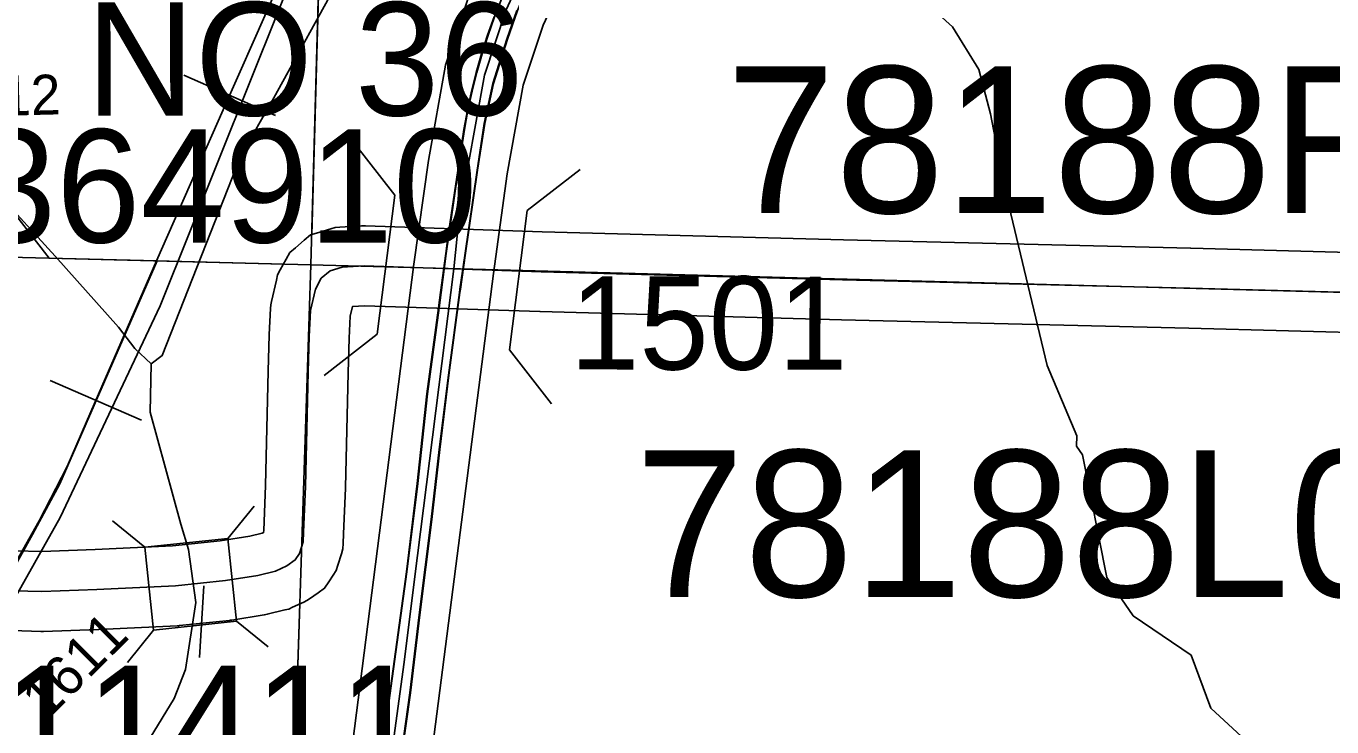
# Model space of a CAD drawing. Extents: x -132.8 to -73.3, y -60 to -26.
# Drawn here: x -112.937 to -111.957, y -40.948 to -40.423 of the extents above; entities that cross this region are included whole.
import ezdxf

# ---------------------------------------------------------------- set-up
doc = ezdxf.new("R2010")
doc.units = 0
for name, color, linetype in [('tdCoCorpBndry', 7, 'Continuous'), ('tdCoDivCarto', 7, 'Continuous'), ('tdCoHydroRiver', 7, 'Continuous'), ('tdCoInt', 7, 'Continuous'), ('tdCoIntCL', 7, 'Continuous'), ('tdCoIntRte', 7, 'Continuous'), ('tdCoPrimary', 7, 'Continuous'), ('tdCoRRCL', 7, 'Continuous'), ('tdCoSecRdNmbr', 7, 'Continuous'), ('tdCoSecRteBand', 7, 'Continuous'), ('tdCoSecRteCL', 7, 'Continuous'), ('tdCoSectLine', 7, 'Continuous'), ('tdCoSectLinePart', 7, 'Continuous'), ('tdCoStrucDivPri', 7, 'Continuous'), ('tdCoStrucPriMaintName', 7, 'Continuous'), ('tdCoStrucSec', 7, 'Continuous'), ('tdCoStrucSecCoName', 7, 'Continuous'), ('tdCoStrucSecFHWANum', 7, 'Continuous'), ('tdCoSurfGravel', 7, 'Continuous')]:
    doc.layers.add(name, color=color, linetype=linetype)

msp = doc.modelspace()

# ---------------------------------------------------------------- linework, layer by layer
at = {"layer": 'tdCoCorpBndry'}
msp.add_lwpolyline([(-112.99226, -40.5033), (-112.91934, -40.59678), (-112.83841, -40.59884), (-112.9113, -40.7661), (-112.93201, -40.80419), (-112.95507, -40.84605)], dxfattribs=at)
at = {"layer": 'tdCoDivCarto'}
for p, q in [((-112.57555, -40.43244), (-112.56804, -40.41096)), ((-112.58516, -40.41578), (-112.59003, -40.42951)), ((-112.59003, -40.42951), (-112.59447, -40.44339)), ((-112.58597, -40.4658), (-112.57555, -40.43244)), ((-112.59447, -40.44339), (-112.59845, -40.45741)), ((-112.59845, -40.45741), (-112.602, -40.47154)), ((-112.602, -40.47154), (-112.60509, -40.48578)), ((-112.59244, -40.49583), (-112.58597, -40.4658)), ((-112.60509, -40.48578), (-112.60773, -40.50011)), ((-112.60773, -40.50011), (-112.61241, -40.53094)), ((-112.59786, -40.53065), (-112.59244, -40.49583)), ((-112.61241, -40.53094), (-112.61748, -40.56537)), ((-112.60713, -40.59483), (-112.59786, -40.53065)), ((-112.61748, -40.56537), (-112.61908, -40.57627)), ((-112.61748, -40.56537), (-112.61908, -40.57627)), ((-112.61908, -40.57627), (-112.61981, -40.58124)), ((-112.61981, -40.58124), (-112.62139, -40.59333)), ((-112.62139, -40.59333), (-112.62521, -40.62249)), ((-112.61079, -40.6201), (-112.60713, -40.59483)), ((-112.62521, -40.62249), (-112.62672, -40.63402)), ((-112.61934, -40.68453), (-112.61111, -40.62251)), ((-112.61111, -40.62251), (-112.61079, -40.6201)), ((-112.62672, -40.63402), (-112.63559, -40.69863)), ((-112.62622, -40.74041), (-112.61934, -40.68453)), ((-112.63559, -40.69863), (-112.64275, -40.76595)), ((-112.63226, -40.79275), (-112.62622, -40.74041)), ((-112.64275, -40.76595), (-112.65088, -40.83204)), ((-112.64123, -40.86448), (-112.63226, -40.79275)), ((-112.65088, -40.83204), (-112.66371, -40.92501)), ((-112.64832, -40.92286), (-112.64123, -40.86448)), ((-112.6577, -40.98917), (-112.64832, -40.92286)), ((-112.66371, -40.92501), (-112.67086, -40.97976))]:
    msp.add_line(p, q, dxfattribs=at)
for points in [[(-112.35675, -40.08363), (-112.4351, -40.18174), (-112.51476, -40.28334), (-112.53054, -40.30578), (-112.53877, -40.31891), (-112.54662, -40.33228), (-112.55408, -40.34587), (-112.56114, -40.35966), (-112.56779, -40.37366), (-112.57403, -40.38785), (-112.57986, -40.40221), (-112.58516, -40.41578), (-112.59003, -40.42951), (-112.59447, -40.44339), (-112.59845, -40.45741), (-112.602, -40.47154), (-112.60509, -40.48578), (-112.60773, -40.50011), (-112.61241, -40.53094), (-112.61748, -40.56537)], [(-112.6577, -40.98917), (-112.64832, -40.92286), (-112.64123, -40.86448), (-112.63226, -40.79275), (-112.62622, -40.74041), (-112.61934, -40.68453), (-112.61111, -40.62251), (-112.61079, -40.6201), (-112.60713, -40.59483), (-112.59786, -40.53065), (-112.59244, -40.49583), (-112.58597, -40.4658), (-112.57555, -40.43244), (-112.56804, -40.41096), (-112.55824, -40.38719), (-112.5449, -40.35925), (-112.53343, -40.33923), (-112.52008, -40.31672), (-112.50299, -40.2919), (-112.47817, -40.25896), (-112.45503, -40.22997), (-112.40498, -40.16763), (-112.34806, -40.09548), (-112.34566, -40.09245)], [(-112.6577, -40.98917), (-112.64832, -40.92286), (-112.64123, -40.86448), (-112.63226, -40.79275), (-112.62622, -40.74041), (-112.61934, -40.68453), (-112.61111, -40.62251), (-112.61079, -40.6201), (-112.60713, -40.59483), (-112.59786, -40.53065), (-112.59244, -40.49583), (-112.58597, -40.4658), (-112.57555, -40.43244), (-112.56804, -40.41096), (-112.55824, -40.38719), (-112.5449, -40.35925), (-112.53343, -40.33923), (-112.52008, -40.31672), (-112.50299, -40.2919), (-112.47817, -40.25896), (-112.45503, -40.22997), (-112.40498, -40.16763), (-112.34806, -40.09548), (-112.34566, -40.09245)], [(-112.6577, -40.98917), (-112.64832, -40.92286), (-112.64123, -40.86448), (-112.63226, -40.79275), (-112.62622, -40.74041), (-112.61934, -40.68453), (-112.61111, -40.62251), (-112.61079, -40.6201), (-112.60713, -40.59483), (-112.59786, -40.53065), (-112.59244, -40.49583), (-112.58597, -40.4658), (-112.57555, -40.43244), (-112.56804, -40.41096), (-112.55824, -40.38719), (-112.5449, -40.35925), (-112.53343, -40.33923), (-112.52008, -40.31672), (-112.50299, -40.2919), (-112.47817, -40.25896), (-112.45503, -40.22997), (-112.40498, -40.16763), (-112.34806, -40.09548), (-112.34566, -40.09245)], [(-112.58516, -40.41578), (-112.59003, -40.42951), (-112.59447, -40.44339), (-112.59845, -40.45741), (-112.602, -40.47154), (-112.60509, -40.48578), (-112.60773, -40.50011), (-112.61241, -40.53094), (-112.61981, -40.58124), (-112.62139, -40.59333), (-112.62521, -40.62249), (-112.62672, -40.63402), (-112.63559, -40.69863), (-112.64275, -40.76595), (-112.65088, -40.83204), (-112.66371, -40.92501), (-112.67086, -40.97976)], [(-112.58516, -40.41578), (-112.59003, -40.42951), (-112.59447, -40.44339), (-112.59845, -40.45741), (-112.602, -40.47154), (-112.60509, -40.48578), (-112.60773, -40.50011), (-112.61241, -40.53094), (-112.61981, -40.58124), (-112.62139, -40.59333), (-112.62521, -40.62249), (-112.62672, -40.63402), (-112.63559, -40.69863), (-112.64275, -40.76595), (-112.65088, -40.83204), (-112.66371, -40.92501), (-112.67086, -40.97976)], [(-112.61908, -40.57627), (-112.61981, -40.58124), (-112.62139, -40.59333), (-112.62521, -40.62249), (-112.62672, -40.63402), (-112.63559, -40.69863), (-112.64275, -40.76595), (-112.65088, -40.83204), (-112.66371, -40.92501), (-112.67086, -40.97976), (-112.67555, -41.00615), (-112.68072, -41.03081), (-112.68615, -41.05275), (-112.69478, -41.08161), (-112.70341, -41.10849), (-112.71402, -41.13463), (-112.72659, -41.16225), (-112.73794, -41.18592), (-112.75027, -41.20984), (-112.75914, -41.22563), (-112.77517, -41.25201), (-112.79663, -41.28185), (-112.82006, -41.31219), (-112.83079, -41.32545)]]:
    msp.add_lwpolyline(points, dxfattribs=at)
at = {"layer": 'tdCoHydroRiver'}
for points in [[(-112.44726, -40.08033), (-112.53448, -40.15855), (-112.55203, -40.16599), (-112.58796, -40.21397), (-112.60899, -40.23394), (-112.63353, -40.26802), (-112.67744, -40.31895), (-112.68738, -40.33762), (-112.69061, -40.34069), (-112.69959, -40.38305), (-112.75088, -40.47639), (-112.77566, -40.51992), (-112.83471, -40.66985), (-112.84276, -40.67595)], [(-112.02451, -40.9556), (-112.04764, -40.9345), (-112.06241, -40.89469), (-112.10585, -40.86518), (-112.12563, -40.83628), (-112.14381, -40.74433), (-112.14838, -40.7379), (-112.14818, -40.73001), (-112.17051, -40.67739), (-112.20188, -40.54566), (-112.21305, -40.48858), (-112.22167, -40.45523), (-112.24137, -40.42318), (-112.2645, -40.40208), (-112.27348, -40.38292), (-112.28182, -40.33854), (-112.2906, -40.3115), (-112.32142, -40.28231), (-112.32705, -40.25535), (-112.32573, -40.20333), (-112.33147, -40.1811)], [(-112.84276, -40.67595), (-112.8551, -40.6646), (-112.86731, -40.64851), (-112.91488, -40.59524), (-112.95941, -40.54677)], [(-112.84276, -40.67595), (-112.84368, -40.71221), (-112.82058, -40.79641), (-112.81475, -40.81549), (-112.80945, -40.85506), (-112.81704, -40.90535), (-112.82548, -40.92722), (-112.8436, -40.95672), (-112.89086, -41.01546), (-112.9976, -41.11684), (-113.06039, -41.16571), (-113.19662, -41.24741), (-113.23061, -41.28124)]]:
    msp.add_lwpolyline(points, dxfattribs=at)
at = {"layer": 'tdCoInt'}
for points in [[(-112.69611, -40.99484), (-112.64562, -40.60133), (-112.63478, -40.52357), (-112.62189, -40.45201), (-112.60449, -40.39983), (-112.57709, -40.34046), (-112.54863, -40.29082), (-112.49537, -40.22197), (-112.41826, -40.12328), (-112.23956, -39.90037), (-112.02719, -39.63144), (-111.72843, -39.2571), (-111.70145, -39.22548), (-111.51597, -38.98997), (-111.3883, -38.83663), (-111.21302, -38.63526), (-110.81494, -38.17986), (-110.67547, -38.01985), (-110.64115, -37.97918)], [(-112.63716, -41.00661), (-112.58601, -40.60816), (-112.57561, -40.53354), (-112.5636, -40.46689), (-112.54862, -40.42195), (-112.52372, -40.36801), (-112.49864, -40.32426), (-112.44835, -40.25924), (-112.37126, -40.16058), (-112.1926, -39.93772), (-111.97984, -39.66829), (-111.68269, -39.29598), (-111.65434, -39.26266), (-111.4693, -39.02768), (-111.45514, -39.01044), (-111.45565, -39.01104), (-111.34296, -38.87596), (-111.1671, -38.67389), (-110.76952, -38.21908), (-110.63007, -38.05908), (-110.61242, -38.03817)]]:
    msp.add_lwpolyline(points, dxfattribs=at)
at = {"layer": 'tdCoIntCL'}
msp.add_lwpolyline([(-112.66664, -41.00073), (-112.65287, -40.90002), (-112.64515, -40.83754), (-112.61582, -40.60475), (-112.61329, -40.58023), (-112.6052, -40.52856), (-112.59274, -40.45945), (-112.57656, -40.41089), (-112.55041, -40.35423), (-112.52364, -40.30754), (-112.47186, -40.2406), (-112.45516, -40.22003), (-112.39476, -40.14193), (-112.35118, -40.08839), (-112.28892, -40.00994), (-112.21608, -39.91905), (-112.00351, -39.64987)], dxfattribs=at)
at = {"layer": 'tdCoIntRte'}
for points in [[(-112.65808, -40.98917), (-112.6487, -40.92286), (-112.64161, -40.86448), (-112.63264, -40.79275), (-112.6266, -40.74041), (-112.61971, -40.68453), (-112.61148, -40.62251), (-112.61117, -40.6201), (-112.60751, -40.59483), (-112.59824, -40.53065), (-112.59282, -40.49583), (-112.58635, -40.4658), (-112.57593, -40.43244), (-112.56842, -40.41096)], [(-112.65808, -40.98917), (-112.6487, -40.92286), (-112.64161, -40.86448), (-112.63264, -40.79275), (-112.6266, -40.74041), (-112.61971, -40.68453), (-112.61148, -40.62251), (-112.61117, -40.6201), (-112.60751, -40.59483), (-112.59824, -40.53065), (-112.59282, -40.49583), (-112.58635, -40.4658), (-112.57593, -40.43244), (-112.56842, -40.41096)], [(-112.58554, -40.41578), (-112.59041, -40.42951), (-112.59484, -40.44339), (-112.59883, -40.45741), (-112.60238, -40.47154), (-112.60547, -40.48578), (-112.60811, -40.50011), (-112.61279, -40.53094), (-112.62019, -40.58124), (-112.62177, -40.59333), (-112.62559, -40.62249), (-112.6271, -40.63402), (-112.63597, -40.69863), (-112.64313, -40.76595), (-112.65126, -40.83204), (-112.66409, -40.92501), (-112.67124, -40.97976)], [(-112.58554, -40.41578), (-112.59041, -40.42951), (-112.59484, -40.44339), (-112.59883, -40.45741), (-112.60238, -40.47154), (-112.60547, -40.48578), (-112.60811, -40.50011), (-112.61279, -40.53094), (-112.62019, -40.58124), (-112.62177, -40.59333), (-112.62559, -40.62249), (-112.6271, -40.63402), (-112.63597, -40.69863), (-112.64313, -40.76595), (-112.65126, -40.83204), (-112.66409, -40.92501), (-112.67124, -40.97976)]]:
    msp.add_lwpolyline(points, dxfattribs=at)
at = {"layer": 'tdCoPrimary'}
msp.add_line((-112.61748, -40.56537), (-112.61908, -40.57627), dxfattribs=at)
msp.add_line((-112.61748, -40.56537), (-112.61908, -40.57627), dxfattribs=at)
for points in [[(-112.35675, -40.08363), (-112.4351, -40.18174), (-112.51476, -40.28334), (-112.53054, -40.30578), (-112.53877, -40.31891), (-112.54662, -40.33228), (-112.55408, -40.34587), (-112.56114, -40.35966), (-112.56779, -40.37366), (-112.57403, -40.38785), (-112.57986, -40.40221), (-112.58516, -40.41578), (-112.59003, -40.42951), (-112.59447, -40.44339), (-112.59845, -40.45741), (-112.602, -40.47154), (-112.60509, -40.48578), (-112.60773, -40.50011), (-112.61241, -40.53094), (-112.61748, -40.56537)], [(-112.35675, -40.08363), (-112.4351, -40.18174), (-112.51476, -40.28334), (-112.53054, -40.30578), (-112.53877, -40.31891), (-112.54662, -40.33228), (-112.55408, -40.34587), (-112.56114, -40.35966), (-112.56779, -40.37366), (-112.57403, -40.38785), (-112.57986, -40.40221), (-112.58516, -40.41578), (-112.59003, -40.42951), (-112.59447, -40.44339), (-112.59845, -40.45741), (-112.602, -40.47154), (-112.60509, -40.48578), (-112.60773, -40.50011), (-112.61241, -40.53094), (-112.61748, -40.56537)], [(-112.6577, -40.98917), (-112.64832, -40.92286), (-112.64123, -40.86448), (-112.63226, -40.79275), (-112.62622, -40.74041), (-112.61934, -40.68453), (-112.61111, -40.62251), (-112.61079, -40.6201), (-112.60713, -40.59483), (-112.59786, -40.53065), (-112.59244, -40.49583), (-112.58597, -40.4658), (-112.57555, -40.43244), (-112.56804, -40.41096), (-112.55824, -40.38719), (-112.5449, -40.35925), (-112.53343, -40.33923), (-112.52008, -40.31672), (-112.50299, -40.2919), (-112.47817, -40.25896), (-112.45503, -40.22997), (-112.40498, -40.16763), (-112.34806, -40.09548), (-112.34566, -40.09245)], [(-112.6577, -40.98917), (-112.64832, -40.92286), (-112.64123, -40.86448), (-112.63226, -40.79275), (-112.62622, -40.74041), (-112.61934, -40.68453), (-112.61111, -40.62251), (-112.61079, -40.6201), (-112.60713, -40.59483), (-112.59786, -40.53065), (-112.59244, -40.49583), (-112.58597, -40.4658), (-112.57555, -40.43244), (-112.56804, -40.41096), (-112.55824, -40.38719), (-112.5449, -40.35925), (-112.53343, -40.33923), (-112.52008, -40.31672), (-112.50299, -40.2919), (-112.47817, -40.25896), (-112.45503, -40.22997), (-112.40498, -40.16763), (-112.34806, -40.09548), (-112.34566, -40.09245)], [(-112.6577, -40.98917), (-112.64832, -40.92286), (-112.64123, -40.86448), (-112.63226, -40.79275), (-112.62622, -40.74041), (-112.61934, -40.68453), (-112.61111, -40.62251), (-112.61079, -40.6201), (-112.60713, -40.59483), (-112.59786, -40.53065), (-112.59244, -40.49583), (-112.58597, -40.4658), (-112.57555, -40.43244), (-112.56804, -40.41096)], [(-112.58516, -40.41578), (-112.59003, -40.42951), (-112.59447, -40.44339), (-112.59845, -40.45741), (-112.602, -40.47154), (-112.60509, -40.48578), (-112.60773, -40.50011), (-112.61241, -40.53094), (-112.61748, -40.56537), (-112.61908, -40.57627), (-112.61981, -40.58124), (-112.62139, -40.59333), (-112.62521, -40.62249), (-112.62672, -40.63402), (-112.63559, -40.69863), (-112.64275, -40.76595), (-112.65088, -40.83204), (-112.66371, -40.92501), (-112.67086, -40.97976)], [(-112.61908, -40.57627), (-112.61981, -40.58124), (-112.62139, -40.59333), (-112.62521, -40.62249), (-112.62672, -40.63402), (-112.63559, -40.69863), (-112.64275, -40.76595), (-112.65088, -40.83204), (-112.66371, -40.92501), (-112.67086, -40.97976), (-112.67555, -41.00615), (-112.68072, -41.03081), (-112.68615, -41.05275), (-112.69478, -41.08161), (-112.70341, -41.10849), (-112.71402, -41.13463), (-112.72659, -41.16225), (-112.73794, -41.18592), (-112.75027, -41.20984), (-112.75914, -41.22563), (-112.77517, -41.25201), (-112.79663, -41.28185), (-112.82006, -41.31219), (-112.83079, -41.32545)], [(-112.61908, -40.57627), (-112.61981, -40.58124), (-112.62139, -40.59333), (-112.62521, -40.62249), (-112.62672, -40.63402), (-112.63559, -40.69863), (-112.64275, -40.76595), (-112.65088, -40.83204), (-112.66371, -40.92501), (-112.67086, -40.97976), (-112.67555, -41.00615), (-112.68072, -41.03081), (-112.68615, -41.05275), (-112.69478, -41.08161), (-112.70341, -41.10849), (-112.71402, -41.13463), (-112.72659, -41.16225), (-112.73794, -41.18592), (-112.75027, -41.20984), (-112.75914, -41.22563), (-112.77517, -41.25201), (-112.79663, -41.28185), (-112.82006, -41.31219), (-112.83079, -41.32545)]]:
    msp.add_lwpolyline(points, dxfattribs=at)
at = {"layer": 'tdCoRRCL'}
for p, q in [((-112.81823, -40.45942), (-112.74957, -40.4896)), ((-112.91874, -40.68845), (-112.84999, -40.71842))]:
    msp.add_line(p, q, dxfattribs=at)
for points in [[(-113.6984, -41.92905), (-113.55832, -41.70209), (-113.52766, -41.63845), (-113.49445, -41.57228), (-113.21072, -41.20329), (-112.96912, -40.89409), (-112.91122, -40.79149), (-112.83608, -40.63255), (-112.72471, -40.35466), (-112.60286, -40.15908), (-112.19768, -39.65112), (-111.65141, -39.07019)], [(-113.06897, -41.00308), (-113.00924, -40.92793), (-112.96305, -40.85744), (-112.92684, -40.79399), (-112.90596, -40.75299), (-112.88484, -40.70453), (-112.83878, -40.59884), (-112.78874, -40.48552), (-112.76537, -40.43235), (-112.73556, -40.36495), (-112.71592, -40.32228), (-112.69357, -40.28028), (-112.68239, -40.2603), (-112.64276, -40.20442), (-112.60348, -40.14718), (-112.5564, -40.09062), (-112.54184, -40.07572), (-112.46394, -39.98664), (-112.38367, -39.89316)], [(-112.38367, -39.89316), (-112.46394, -39.98664), (-112.54184, -40.07572), (-112.5564, -40.09062), (-112.60348, -40.14718), (-112.64276, -40.20442), (-112.68239, -40.2603), (-112.69357, -40.28028), (-112.71592, -40.32228), (-112.73556, -40.36495), (-112.76537, -40.43235), (-112.78874, -40.48552), (-112.83878, -40.59884), (-112.88484, -40.70453), (-112.90596, -40.75299), (-112.92684, -40.79399), (-112.96305, -40.85744), (-113.00924, -40.92793), (-113.06897, -41.00308)]]:
    msp.add_lwpolyline(points, dxfattribs=at)
at = {"layer": 'tdCoSecRteBand'}
for points in [[(-112.94517, -40.81631), (-112.92492, -40.81686), (-112.88484, -40.81542), (-112.82693, -40.81275), (-112.79115, -40.80899), (-112.76868, -40.80536), (-112.75946, -40.80313), (-112.75848, -40.80267), (-112.75841, -40.80107), (-112.757, -40.76724), (-112.75503, -40.68145), (-112.75503, -40.68138), (-112.75503, -40.68131), (-112.75429, -40.65467), (-112.75428, -40.65433), (-112.75426, -40.65399), (-112.75328, -40.63451), (-112.75314, -40.63186), (-112.75255, -40.62928), (-112.74885, -40.61325), (-112.74792, -40.60924), (-112.74595, -40.60563), (-112.74151, -40.59749), (-112.73886, -40.59262), (-112.73463, -40.58902), (-112.72797, -40.58335), (-112.72315, -40.57924), (-112.71707, -40.57743), (-112.70794, -40.57472), (-112.70464, -40.57374), (-112.70121, -40.57353), (-112.68493, -40.57254), (-112.68353, -40.57246), (-112.68212, -40.5725), (-112.54929, -40.57694), (-112.3233, -40.5831), (-112.06269, -40.58926), (-112.06264, -40.58927), (-112.06259, -40.58927), (-111.75065, -40.59769)], [(-111.76499, -40.65733), (-112.06416, -40.64925), (-112.32477, -40.64308), (-112.32482, -40.64308), (-112.32488, -40.64308), (-112.55101, -40.63691), (-112.55111, -40.63691), (-112.5512, -40.63691), (-112.68271, -40.63252), (-112.69184, -40.63307), (-112.69349, -40.64019), (-112.69432, -40.65668), (-112.69505, -40.6829), (-112.69702, -40.76889), (-112.69703, -40.76917), (-112.69704, -40.76946), (-112.69846, -40.80356), (-112.69877, -40.81088), (-112.69893, -40.81485), (-112.70012, -40.81863), (-112.70283, -40.82726), (-112.70406, -40.83118), (-112.7063, -40.83462), (-112.70951, -40.83955), (-112.71273, -40.8445), (-112.71758, -40.84787), (-112.72399, -40.8523), (-112.72604, -40.85372), (-112.7283, -40.85478), (-112.73668, -40.85873), (-112.73945, -40.86003), (-112.74243, -40.86075), (-112.75575, -40.86396), (-112.75686, -40.86422), (-112.75799, -40.86441), (-112.7824, -40.86835), (-112.78322, -40.86848), (-112.78405, -40.86857), (-112.82153, -40.87252), (-112.82241, -40.87261), (-112.82329, -40.87265), (-112.88223, -40.87536), (-112.88238, -40.87537), (-112.88253, -40.87537), (-112.92372, -40.87685), (-112.92466, -40.87689), (-112.92561, -40.87686), (-112.94681, -40.87628)]]:
    msp.add_lwpolyline(points, dxfattribs=at)
at = {"layer": 'tdCoSecRteCL'}
msp.add_lwpolyline([(-112.94599, -40.8463), (-112.92479, -40.84687), (-112.88361, -40.84539), (-112.82467, -40.84268), (-112.78719, -40.83874), (-112.76277, -40.83479), (-112.74946, -40.83158), (-112.74107, -40.82764), (-112.73466, -40.8232), (-112.73145, -40.81827), (-112.72874, -40.80964), (-112.72844, -40.80232), (-112.72701, -40.76821), (-112.72504, -40.68214), (-112.7243, -40.65551), (-112.72331, -40.63603), (-112.71962, -40.62), (-112.71518, -40.61186), (-112.70852, -40.60619), (-112.69939, -40.60347), (-112.68312, -40.60249), (-112.5502, -40.60693), (-112.32406, -40.61309), (-112.0634, -40.61926), (-111.73419, -40.62815)], dxfattribs=at)
at = {"layer": 'tdCoSectLine'}
for points in [[(-112.72291, -40.6018), (-112.69514, -39.59912)], [(-113.72639, -40.57621), (-112.72291, -40.6018)], [(-112.75549, -41.60325), (-112.72291, -40.6018)], [(-112.72291, -40.6018), (-111.72152, -40.6285)]]:
    msp.add_lwpolyline(points, dxfattribs=at)
at = {"layer": 'tdCoSectLinePart'}
for points in [[(-112.72229, -40.57941), (-112.70503, -39.95629)], [(-112.83878, -40.59884), (-112.74364, -40.60127)], [(-112.75451, -41.57328), (-112.73117, -40.85577)]]:
    msp.add_lwpolyline(points, dxfattribs=at)
at = {"layer": 'tdCoStrucDivPri'}
for p, q in [((-112.66003, -40.54949), (-112.69094, -40.50967)), ((-112.56069, -40.56106), (-112.52086, -40.53015)), ((-112.67317, -40.6538), (-112.66003, -40.54949)), ((-112.56069, -40.56106), (-112.57386, -40.66558)), ((-112.67317, -40.6538), (-112.713, -40.68469)), ((-112.57386, -40.66558), (-112.54231, -40.7062))]:
    msp.add_line(p, q, dxfattribs=at)
at = {"layer": 'tdCoStrucSec'}
for points in [[(-112.76567, -40.78274), (-112.78536, -40.80705), (-112.77881, -40.86927)], [(-112.87188, -40.79392), (-112.84757, -40.8136), (-112.78536, -40.80705)], [(-112.8607, -40.90013), (-112.84102, -40.87582), (-112.84757, -40.8136)], [(-112.75502, -40.88853), (-112.77881, -40.86927), (-112.84102, -40.87582)]]:
    msp.add_lwpolyline(points, dxfattribs=at)
at = {"layer": 'tdCoStrucSecFHWANum'}
msp.add_line((-112.80652, -40.8965), (-112.80336, -40.84272), dxfattribs=at)
at = {"layer": 'tdCoSurfGravel'}
for points in [[(-112.72844, -40.80232), (-112.72701, -40.76821), (-112.72504, -40.68214), (-112.7243, -40.65551), (-112.72331, -40.63603), (-112.71962, -40.62), (-112.71518, -40.61186), (-112.70852, -40.60619), (-112.69939, -40.60347), (-112.68312, -40.60249), (-112.5502, -40.60693), (-112.32406, -40.61309), (-112.0634, -40.61926), (-111.73419, -40.62815), (-111.71227, -40.62874), (-111.61605, -40.63134), (-111.13369, -40.64712), (-110.93714, -40.65304), (-110.81261, -40.66143), (-110.72606, -40.6653), (-110.47673, -40.67647), (-110.22276, -40.68293)], [(-112.95507, -40.84605), (-112.94599, -40.8463), (-112.92479, -40.84687), (-112.88361, -40.84539), (-112.82467, -40.84268), (-112.78719, -40.83874), (-112.76277, -40.83479), (-112.74946, -40.83158), (-112.74107, -40.82764), (-112.73466, -40.8232), (-112.73145, -40.81827), (-112.72874, -40.80964), (-112.72844, -40.80232)]]:
    msp.add_lwpolyline(points, dxfattribs=at)

# ---------------------------------------------------------------- texts
at = {"layer": 'tdCoSecRdNmbr'}
for s, height, rotation, p in [('0912', 0.03, 1.47202, (-112.99976, -40.49111)), ('1501', 0.07, 359.91511, (-112.52856, -40.68026)), ('1611', 0.03, 44.915, (-112.92143, -40.94433))]:
    msp.add_text(s, height=height, rotation=rotation, dxfattribs=at).set_placement(p)
at = {"layer": 'tdCoStrucPriMaintName'}
for s, p in [('78188R080', (-112.41123, -40.56284)), ('78188R080', (-112.41123, -40.56284)), ('78188R080', (-112.41123, -40.56284)), ('78188L080', (-112.47955, -40.85094)), ('78188L080', (-112.47955, -40.85094)), ('78188L080', (-112.47955, -40.85094))]:
    msp.add_text(s, height=0.11, dxfattribs=at).set_placement(p)
at = {"layer": 'tdCoStrucSecCoName'}
msp.add_text('NO 36', height=0.085, dxfattribs=at).set_placement((-112.89195, -40.48972))
at = {"layer": 'tdCoStrucSecFHWANum'}
for s, p in [('364910', (-112.97738, -40.58503)), ('11411', (-112.95501, -40.98745))]:
    msp.add_text(s, height=0.085, dxfattribs=at).set_placement(p)

doc.saveas('drawing.dxf')
